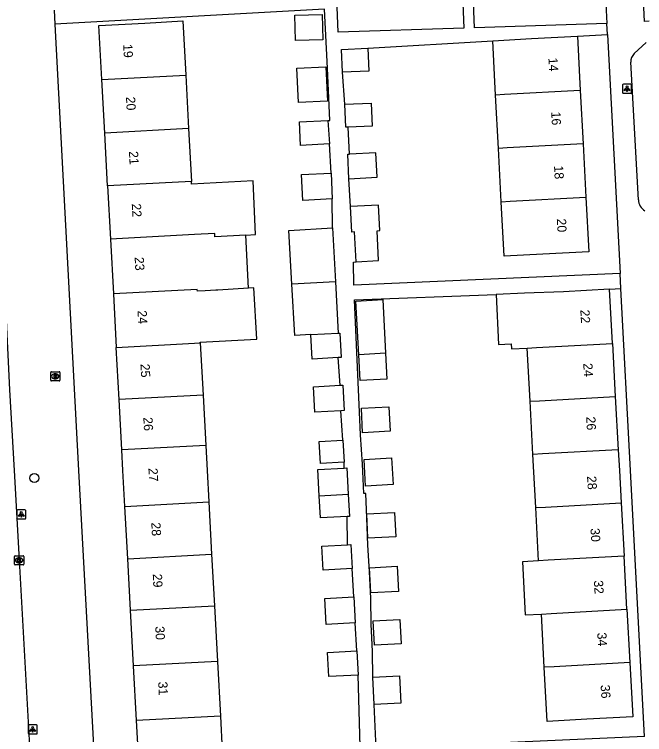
# Model space of a CAD drawing. Extents: x 158087 to 159494, y 382905 to 383981.
# Drawn here: x 158744.8 to 158813.3, y 383471.3 to 383549.5 of the extents above; entities that cross this region are included whole.
import ezdxf

# ---------------------------------------------------------------- set-up
doc = ezdxf.new("R2010")
doc.units = 0
for name, color, linetype in [('IMGEO_Boom', 7, 'Continuous'), ('IMGEO_Brandkraan', 7, 'Continuous'), ('IMGEO_Kolk', 7, 'Continuous'), ('IMGEO_Lichtpunt', 7, 'Continuous'), ('IMGEO_Pand', 7, 'Continuous'), ('IMGEO_Pand_nummerreeks', 7, 'Continuous'), ('IMGEO_Rijbaan_lokaal_open', 7, 'Continuous'), ('IMGEO_Voetpad_open', 7, 'Continuous')]:
    doc.layers.add(name, color=color, linetype=linetype)

msp = doc.modelspace()

# ---------------------------------------------------------------- linework, layer by layer
at = {"layer": 'IMGEO_Boom'}
msp.add_circle((158746.953, 383499.183), 0.489, dxfattribs=at)
at = {"layer": 'IMGEO_Brandkraan'}
for p, q in [((158748.737, 383509.805), (158748.737, 383510.657)), ((158748.812, 383510.731), (158749.664, 383510.731)), ((158749.225, 383510.511), (158749.25, 383510.511)), ((158749.738, 383510.657), (158749.738, 383509.805)), ((158749.664, 383509.731), (158748.812, 383509.731)), ((158749.248, 383509.951), (158749.223, 383509.951))]:
    msp.add_line(p, q, dxfattribs=at)
for points in [[(158748.737, 383509.805), (158748.737, 383510.657)], [(158748.812, 383510.731), (158749.664, 383510.731)], [(158749.085, 383510.431), (158749.085, 383510.031), (158749.298, 383510.031)], [(158749.316, 383510.431), (158749.085, 383510.431)], [(158749.264, 383510.35), (158749.21, 383510.35), (158749.21, 383510.274)], [(158749.738, 383510.657), (158749.738, 383509.805)], [(158749.664, 383509.731), (158748.812, 383509.731)], [(158749.21, 383510.274), (158749.263, 383510.274)], [(158749.272, 383510.198), (158749.21, 383510.198), (158749.21, 383510.117)], [(158749.21, 383510.117), (158749.272, 383510.117)]]:
    msp.add_lwpolyline(points, dxfattribs=at)
for centre, radius, start, end in [((158748.814, 383510.655), 0.0765, 91.55205, 178.44795), ((158748.814, 383510.655), 0.0765, 91.55205, 178.44795), ((158749.265, 383510.312), 0.0379, 267.82845, 90.93552), ((158749.32, 383510.286), 0.145, 59.4692, 91.53667), ((158749.345, 383510.333), 0.0922, 285.51372, 58.15012), ((158749.662, 383510.655), 0.0765, 1.55205, 88.44795), ((158749.662, 383510.655), 0.0765, 1.55205, 88.44795), ((158748.814, 383509.807), 0.0765, 181.55205, 268.44795), ((158748.814, 383509.807), 0.0765, 181.55205, 268.44795), ((158749.273, 383510.157), 0.0404, 269.87594, 90.50774), ((158749.304, 383510.282), 0.251, 268.66757, 293.53466), ((158749.35, 383510.141), 0.105, 301.31148, 78.98903), ((158749.662, 383509.807), 0.0765, 271.55205, 358.44795), ((158749.662, 383509.807), 0.0765, 271.55205, 358.44795)]:
    msp.add_arc(centre, radius, start, end, dxfattribs=at)
for centre, major_axis, ratio, start_param, end_param in [((158749.224, 383510.231), (-0.387, 0.002), 0.722429, 4.712389, 7.853982), ((158749.249, 383510.231), (-0.39, 0.002), 0.717154, 1.570796, 4.712389)]:
    msp.add_ellipse(centre, major_axis=major_axis, ratio=ratio, start_param=start_param, end_param=end_param, dxfattribs=at)
at = {"layer": 'IMGEO_Kolk'}
for p, q in [((158744.882, 383490.756), (158745.734, 383490.756)), ((158744.807, 383489.83), (158744.807, 383490.682)), ((158745.318, 383489.976), (158745.293, 383489.976)), ((158745.295, 383490.536), (158745.32, 383490.536)), ((158745.808, 383490.682), (158745.808, 383489.83)), ((158745.734, 383489.756), (158744.882, 383489.756))]:
    msp.add_line(p, q, dxfattribs=at)
for points in [[(158744.882, 383490.756), (158745.734, 383490.756)], [(158744.807, 383489.83), (158744.807, 383490.682)], [(158745.128, 383490.456), (158745.251, 383490.456), (158745.251, 383490.305), (158745.381, 383490.456), (158745.545, 383490.456), (158745.399, 383490.305), (158745.552, 383490.056), (158745.4, 383490.056), (158745.315, 383490.22), (158745.251, 383490.153), (158745.251, 383490.056), (158745.128, 383490.056), (158745.128, 383490.456)], [(158745.808, 383490.682), (158745.808, 383489.83)], [(158745.734, 383489.756), (158744.882, 383489.756)]]:
    msp.add_lwpolyline(points, dxfattribs=at)
for centre, start, end in [((158744.884, 383490.68), 91.55205, 178.44795), ((158744.884, 383490.68), 91.55205, 178.44795), ((158745.732, 383490.68), 1.55205, 88.44795), ((158745.732, 383490.68), 1.55205, 88.44795), ((158744.884, 383489.832), 181.55205, 268.44795), ((158744.884, 383489.832), 181.55205, 268.44795), ((158745.732, 383489.832), 271.55205, 358.44795), ((158745.732, 383489.832), 271.55205, 358.44795)]:
    msp.add_arc(centre, 0.0765, start, end, dxfattribs=at)
for centre, major_axis, ratio, start_param, end_param in [((158745.294, 383490.256), (-0.387, 0.002), 0.722429, 4.712389, 7.853982), ((158745.319, 383490.256), (-0.39, 0.002), 0.717154, 1.570796, 4.712389)]:
    msp.add_ellipse(centre, major_axis=major_axis, ratio=ratio, start_param=start_param, end_param=end_param, dxfattribs=at)
at = {"layer": 'IMGEO_Lichtpunt'}
for p, q in [((158810.864, 383541.86), (158810.864, 383541.053)), ((158810.864, 383541.86), (158810.864, 383541.053)), ((158811.766, 383541.955), (158810.958, 383541.955)), ((158811.766, 383541.955), (158810.958, 383541.955)), ((158811.86, 383541.053), (158811.86, 383541.86)), ((158811.86, 383541.053), (158811.86, 383541.86)), ((158810.958, 383540.959), (158811.766, 383540.959)), ((158810.958, 383540.959), (158811.766, 383540.959)), ((158745.043, 383495.648), (158745.043, 383494.841)), ((158745.043, 383495.648), (158745.043, 383494.841)), ((158745.945, 383495.743), (158745.137, 383495.743)), ((158745.945, 383495.743), (158745.137, 383495.743)), ((158746.039, 383494.841), (158746.039, 383495.648)), ((158746.039, 383494.841), (158746.039, 383495.648)), ((158745.137, 383494.747), (158745.945, 383494.747)), ((158745.137, 383494.747), (158745.945, 383494.747)), ((158746.284, 383472.303), (158746.284, 383471.496)), ((158746.284, 383472.303), (158746.284, 383471.496)), ((158747.186, 383472.398), (158746.378, 383472.398)), ((158747.186, 383472.398), (158746.378, 383472.398)), ((158747.28, 383471.496), (158747.28, 383472.303)), ((158747.28, 383471.496), (158747.28, 383472.303)), ((158746.378, 383471.402), (158747.186, 383471.402)), ((158746.378, 383471.402), (158747.186, 383471.402))]:
    msp.add_line(p, q, dxfattribs=at)
for points in [[(158811.238, 383541.524), (158811.277, 383541.496), (158811.089, 383541.234), (158811.051, 383541.261), (158811.238, 383541.524)], [(158811.34, 383541.476), (158811.387, 383541.476), (158811.387, 383541.154), (158811.34, 383541.154), (158811.34, 383541.476)], [(158811.45, 383541.496), (158811.488, 383541.523), (158811.675, 383541.261), (158811.636, 383541.233), (158811.45, 383541.496)], [(158745.417, 383495.312), (158745.456, 383495.284), (158745.268, 383495.022), (158745.23, 383495.049), (158745.417, 383495.312)], [(158745.519, 383495.264), (158745.566, 383495.264), (158745.566, 383494.942), (158745.519, 383494.942), (158745.519, 383495.264)], [(158745.629, 383495.284), (158745.667, 383495.311), (158745.854, 383495.049), (158745.815, 383495.021), (158745.629, 383495.284)], [(158746.658, 383471.967), (158746.697, 383471.939), (158746.509, 383471.677), (158746.471, 383471.704), (158746.658, 383471.967)], [(158746.76, 383471.919), (158746.807, 383471.919), (158746.807, 383471.597), (158746.76, 383471.597), (158746.76, 383471.919)], [(158746.87, 383471.939), (158746.908, 383471.966), (158747.095, 383471.704), (158747.056, 383471.676), (158746.87, 383471.939)]]:
    msp.add_lwpolyline(points, dxfattribs=at)
for centre in [(158811.363, 383541.658), (158745.542, 383495.446), (158746.783, 383472.101)]:
    msp.add_circle(centre, 0.0994, dxfattribs=at)
for centre, start, end in [((158810.958, 383541.86), 90, 180), ((158810.958, 383541.86), 90, 180), ((158811.766, 383541.86), 0, 90), ((158811.766, 383541.86), 0, 90), ((158810.958, 383541.053), 180, 270), ((158810.958, 383541.053), 180, 270), ((158811.766, 383541.053), 270, 0), ((158811.766, 383541.053), 270, 360), ((158745.137, 383495.648), 90, 180), ((158745.137, 383495.648), 90, 180), ((158745.945, 383495.648), 0, 90), ((158745.945, 383495.648), 0, 90), ((158745.137, 383494.841), 180, 270), ((158745.137, 383494.841), 180, 270), ((158745.945, 383494.841), 270, 0), ((158745.945, 383494.841), 270, 360), ((158746.378, 383472.303), 90, 180), ((158746.378, 383472.303), 90, 180), ((158747.186, 383472.303), 0, 90), ((158747.186, 383472.303), 0, 90), ((158746.378, 383471.496), 180, 270), ((158746.378, 383471.496), 180, 270), ((158747.186, 383471.496), 270, 0), ((158747.186, 383471.496), 270, 360)]:
    msp.add_arc(centre, 0.0946, start, end, dxfattribs=at)
at = {"layer": 'IMGEO_Pand'}
for points in [[(158775.322, 383546.691), (158775.253, 383549.434), (158778.242, 383549.509), (158778.311, 383546.766), (158775.322, 383546.691)], [(158754.292, 383542.442), (158753.975, 383548.3), (158758.968, 383548.571), (158763.095, 383548.808), (158763.412, 383542.936)], [(158796.768, 383546.661), (158800.982, 383546.891), (158805.975, 383547.152)], [(158805.975, 383547.152), (158806.284, 383541.243)], [(158797.079, 383540.762), (158796.768, 383546.661)], [(158780.461, 383543.243), (158780.35, 383545.727), (158783.206, 383545.855)], [(158783.206, 383545.855), (158783.317, 383543.37), (158780.461, 383543.243)], [(158775.473, 383543.675), (158778.633, 383543.831), (158778.817, 383540.107), (158775.657, 383539.951), (158775.473, 383543.675)], [(158754.292, 383542.442), (158763.412, 383542.936)], [(158754.606, 383536.641), (158754.292, 383542.442)], [(158763.412, 383542.936), (158763.726, 383537.134)], [(158806.284, 383541.243), (158798.045, 383540.812), (158797.079, 383540.762)], [(158806.284, 383541.243), (158806.587, 383535.455)], [(158797.385, 383534.974), (158797.079, 383540.762)], [(158780.707, 383539.76), (158783.563, 383539.887), (158783.674, 383537.403), (158781.064, 383537.286)], [(158781.064, 383537.286), (158780.818, 383537.275), (158780.707, 383539.76)], [(158779.024, 383535.461), (158775.885, 383535.305), (158775.76, 383537.839), (158778.864, 383537.992)], [(158778.864, 383537.992), (158779.024, 383535.461)], [(158763.726, 383537.134), (158754.606, 383536.641)], [(158763.726, 383537.134), (158764.037, 383531.394)], [(158754.917, 383530.901), (158754.606, 383536.641)], [(158806.587, 383535.455), (158798.348, 383535.024), (158797.385, 383534.974)], [(158806.587, 383535.455), (158806.889, 383529.667)], [(158797.69, 383529.186), (158797.385, 383534.974)], [(158781.147, 383531.682), (158781.007, 383534.341), (158781.195, 383534.351)], [(158781.147, 383531.682), (158784.201, 383531.844), (158784.061, 383534.503), (158781.195, 383534.351)], [(158779.334, 383529.489), (158776.12, 383529.33), (158775.982, 383532.123), (158779.196, 383532.282)], [(158779.196, 383532.282), (158779.334, 383529.489)], [(158769.929, 383525.554), (158771.004, 383525.612), (158770.73, 383531.451), (158764.053, 383531.09), (158764.037, 383531.394)], [(158764.037, 383531.394), (158754.917, 383530.901)], [(158754.917, 383530.901), (158755.23, 383525.125)], [(158806.889, 383529.667), (158807.198, 383523.758), (158802.205, 383523.497), (158798.002, 383523.279), (158797.69, 383529.186)], [(158797.69, 383529.186), (158798.651, 383529.236), (158806.889, 383529.667)], [(158781.936, 383522.657), (158784.367, 383522.786), (158784.195, 383526.041), (158784.507, 383526.057), (158784.361, 383528.815), (158781.307, 383528.653)], [(158781.936, 383522.657), (158781.764, 383525.912), (158781.453, 383525.896), (158781.307, 383528.653)], [(158774.949, 383520.225), (158774.632, 383526.077), (158779.363, 383526.333)], [(158779.363, 383526.333), (158779.679, 383520.481)], [(158769.929, 383525.554), (158766.581, 383525.373), (158766.561, 383525.738), (158764.349, 383525.618), (158755.23, 383525.125)], [(158770.241, 383519.789), (158769.929, 383525.554)], [(158755.23, 383525.125), (158755.552, 383519.174)], [(158779.679, 383520.481), (158774.949, 383520.225)], [(158779.679, 383520.481), (158779.981, 383514.919)], [(158770.241, 383519.789), (158766.893, 383519.597), (158766.689, 383519.586), (158765.539, 383519.524), (158764.681, 383519.477), (158764.671, 383519.668), (158755.552, 383519.174)], [(158764.986, 383513.855), (158764.982, 383513.919), (158771.126, 383514.253), (158770.824, 383519.822), (158770.241, 383519.789)], [(158776.99, 383514.757), (158775.25, 383514.663), (158774.949, 383520.225)], [(158809.445, 383519.693), (158804.453, 383519.418), (158800.215, 383519.263), (158797.124, 383519.098)], [(158809.769, 383513.801), (158809.445, 383519.693)], [(158755.552, 383519.174), (158755.867, 383513.361)], [(158797.124, 383519.098), (158797.412, 383513.689), (158798.766, 383513.761), (158798.796, 383513.202), (158800.52, 383513.293)], [(158782.209, 383512.578), (158781.901, 383518.405), (158784.821, 383518.559), (158785.13, 383512.732)], [(158776.99, 383514.757), (158779.981, 383514.919)], [(158779.968, 383512.26), (158777.133, 383512.107), (158776.99, 383514.757)], [(158779.981, 383514.919), (158780.164, 383514.929), (158780.308, 383512.278), (158779.968, 383512.26)], [(158755.867, 383513.361), (158764.375, 383513.822), (158764.986, 383513.855)], [(158764.986, 383513.855), (158765.292, 383508.2)], [(158800.52, 383513.293), (158801.534, 383513.349), (158809.769, 383513.801)], [(158809.769, 383513.801), (158810.085, 383508.028)], [(158756.173, 383507.708), (158755.867, 383513.361)], [(158785.13, 383512.732), (158785.279, 383509.912), (158782.359, 383509.758), (158782.209, 383512.578)], [(158785.13, 383512.732), (158782.209, 383512.578)], [(158800.826, 383507.52), (158800.52, 383513.293)], [(158780.267, 383506.486), (158777.446, 383506.334), (158777.297, 383509.096), (158780.205, 383509.254)], [(158780.205, 383509.254), (158780.488, 383509.269), (158780.637, 383506.506), (158780.267, 383506.486)], [(158765.292, 383508.2), (158756.173, 383507.708)], [(158765.292, 383508.2), (158765.588, 383502.734)], [(158800.826, 383507.52), (158801.851, 383507.576), (158810.085, 383508.028)], [(158810.085, 383508.028), (158810.403, 383502.254)], [(158756.469, 383502.24), (158756.173, 383507.708)], [(158801.133, 383501.745), (158800.826, 383507.52)], [(158782.632, 383504.107), (158782.492, 383506.775), (158785.486, 383506.933), (158785.627, 383504.265), (158782.632, 383504.107)], [(158780.612, 383500.919), (158778.055, 383500.781), (158777.926, 383503.167), (158780.483, 383503.306)], [(158780.483, 383503.306), (158780.612, 383500.919)], [(158765.588, 383502.734), (158756.469, 383502.24)], [(158765.588, 383502.734), (158765.736, 383500), (158765.92, 383496.599)], [(158756.801, 383496.105), (158756.59, 383500), (158756.469, 383502.24)], [(158810.403, 383502.254), (158802.168, 383501.802), (158801.133, 383501.745)], [(158801.44, 383495.971), (158801.133, 383501.745)], [(158810.403, 383502.254), (158810.527, 383500), (158810.72, 383496.48)], [(158782.938, 383498.314), (158782.786, 383501.21), (158785.78, 383501.369), (158785.933, 383498.472), (158782.938, 383498.314)], [(158777.912, 383497.249), (158777.758, 383500.106), (158780.629, 383500.262)], [(158780.629, 383500.262), (158780.914, 383500.277), (158781.061, 383497.419)], [(158777.912, 383497.249), (158781.061, 383497.419)], [(158780.943, 383495.007), (158778.042, 383494.851), (158777.912, 383497.249)], [(158781.061, 383497.419), (158781.198, 383495.021), (158780.943, 383495.007)], [(158756.801, 383496.105), (158765.92, 383496.599)], [(158765.92, 383496.599), (158766.227, 383490.918)], [(158801.44, 383495.971), (158802.485, 383496.028), (158810.72, 383496.48)], [(158810.72, 383496.48), (158811.037, 383490.706)], [(158757.109, 383490.426), (158756.801, 383496.105)], [(158786.232, 383492.8), (158783.212, 383492.64), (158783.072, 383495.299), (158786.091, 383495.459), (158786.232, 383492.8)], [(158801.747, 383490.196), (158801.44, 383495.971)], [(158781.505, 383489.348), (158778.349, 383489.178), (158778.207, 383491.801), (158780.992, 383491.951)], [(158780.992, 383491.951), (158781.363, 383491.971), (158781.505, 383489.348)], [(158757.109, 383490.426), (158766.227, 383490.918)], [(158766.227, 383490.918), (158766.53, 383485.318)], [(158757.412, 383484.826), (158757.109, 383490.426)], [(158801.747, 383490.196), (158800.001, 383490.103), (158800.309, 383484.329), (158802.055, 383484.422)], [(158811.037, 383490.706), (158802.802, 383490.254), (158801.747, 383490.196)], [(158811.354, 383484.932), (158811.037, 383490.706)], [(158786.545, 383486.881), (158783.525, 383486.721), (158783.381, 383489.453), (158786.4, 383489.613), (158786.545, 383486.881)], [(158781.824, 383483.45), (158778.668, 383483.28), (158778.515, 383486.104), (158781.671, 383486.275)], [(158781.671, 383486.275), (158781.824, 383483.45)], [(158757.412, 383484.826), (158766.53, 383485.318)], [(158766.53, 383485.318), (158766.856, 383479.283)], [(158757.739, 383478.79), (158757.412, 383484.826)], [(158802.055, 383484.422), (158803.119, 383484.48), (158811.354, 383484.932)], [(158811.354, 383484.932), (158811.671, 383479.159)], [(158786.805, 383481.198), (158783.913, 383481.045), (158783.773, 383483.693), (158786.666, 383483.846), (158786.805, 383481.198)], [(158802.362, 383478.648), (158802.055, 383484.422)], [(158782.13, 383477.799), (158778.973, 383477.628), (158778.832, 383480.239), (158781.988, 383480.41)], [(158781.988, 383480.41), (158782.13, 383477.799)], [(158766.856, 383479.283), (158757.739, 383478.79)], [(158766.856, 383479.283), (158767.177, 383473.347)], [(158811.671, 383479.159), (158811.995, 383473.266), (158807.003, 383472.992), (158802.675, 383472.755), (158802.362, 383478.648)], [(158811.671, 383479.159), (158803.436, 383478.707), (158802.362, 383478.648)], [(158758.06, 383472.854), (158757.739, 383478.79)], [(158783.746, 383477.575), (158786.644, 383477.705), (158786.776, 383474.745), (158783.878, 383474.616)], [(158783.878, 383474.616), (158783.746, 383477.575)], [(158767.177, 383473.347), (158767.381, 383469.588), (158769.597, 383469.708), (158769.704, 383467.729), (158758.371, 383467.115), (158758.06, 383472.854)], [(158767.177, 383473.347), (158758.06, 383472.854)]]:
    msp.add_lwpolyline(points, dxfattribs=at)
at = {"layer": 'IMGEO_Rijbaan_lokaal_open'}
msp.add_lwpolyline([(158742.488, 383543.188), (158742.993, 383534.476), (158744.278, 383508.757), (158744.763, 383500), (158745.303, 383490.257), (158746.519, 383468.757), (158746.538, 383468.375)], dxfattribs=at)
at = {"layer": 'IMGEO_Voetpad_open'}
for points in [[(158813.747, 383548.772), (158813.249, 383548.753), (158813.064, 383552.533), (158813.563, 383552.552)], [(158809.01, 383551.475), (158809.166, 383548.517)], [(158793.526, 383550.741), (158793.61, 383548.031), (158779.964, 383547.605), (158779.88, 383550.315)], [(158809.166, 383548.517), (158794.771, 383548.068), (158794.687, 383550.777)], [(158749.104, 383549.98), (158749.185, 383548.475)], [(158778.864, 383537.992), (158779.085, 383538.003), (158778.805, 383543.666), (158778.488, 383550.075), (158749.185, 383548.475)], [(158749.185, 383548.475), (158751.779, 383500), (158753.706, 383464.158)], [(158809.229, 383547.324), (158809.166, 383548.517)], [(158805.975, 383547.152), (158809.229, 383547.324)], [(158809.229, 383547.324), (158810.599, 383521.406)], [(158783.206, 383545.855), (158796.768, 383546.661)], [(158812.147, 383545.261), (158813.423, 383546.465)], [(158812.59, 383529.395), (158811.773, 383544.323)], [(158780.707, 383539.76), (158780.461, 383543.243)], [(158781.195, 383534.351), (158781.064, 383537.286)], [(158779.196, 383532.282), (158779.024, 383535.461)], [(158781.307, 383528.653), (158781.147, 383531.682)], [(158779.363, 383526.333), (158779.334, 383529.489)], [(158810.599, 383521.406), (158781.685, 383520.11), (158781.625, 383522.639), (158781.936, 383522.657)], [(158810.686, 383519.759), (158810.599, 383521.406)], [(158809.445, 383519.693), (158810.686, 383519.759)], [(158813.255, 383471.134), (158811.73, 383500), (158810.686, 383519.759)], [(158783.746, 383477.575), (158783.699, 383480.354), (158783.567, 383483.313), (158783.521, 383486.092), (158783.389, 383489.051), (158783.215, 383491.894), (158783.083, 383494.853), (158782.963, 383497.52), (158782.749, 383497.51), (158782.608, 383500.688), (158782.411, 383503.868), (158782.301, 383506.352), (158781.762, 383518.526), (158797.124, 383519.098)], [(158780.205, 383509.254), (158779.968, 383512.26)], [(158780.483, 383503.306), (158780.267, 383506.486)], [(158780.629, 383500.262), (158780.612, 383500.919)], [(158780.992, 383491.951), (158780.943, 383495.007)], [(158781.671, 383486.275), (158781.505, 383489.348)], [(158781.988, 383480.41), (158781.824, 383483.45)], [(158753.706, 383464.158), (158782.511, 383464.882), (158782.13, 383477.799)], [(158813.255, 383471.134), (158784.091, 383469.833), (158783.878, 383474.616)]]:
    msp.add_lwpolyline(points, dxfattribs=at)
for centre, radius, start, end in [((158812.977, 383544.387), 1.205, 133.49439, 183.02922), ((158814.094, 383529.48), 1.506, 183.23763, 237.47346)]:
    msp.add_arc(centre, radius, start, end, dxfattribs=at)

# ---------------------------------------------------------------- texts
at = {"layer": 'IMGEO_Pand_nummerreeks'}
for s, rotation, p in [('19', 273.09914, (158756.609, 383546.271)), ('14', 272.99261, (158802.815, 383544.791)), ('20', 273.09914, (158756.918, 383540.56)), ('16', 272.99261, (158803.121, 383538.943)), ('21', 273.09914, (158757.238, 383534.65)), ('18', 272.99261, (158803.426, 383533.091)), ('22', 273.09949, (158757.546, 383528.967)), ('20', 272.99261, (158803.727, 383527.333)), ('23', 273.09949, (158757.86, 383523.164)), ('24', 273.09949, (158758.174, 383517.365)), ('22', 273.14533, (158806.284, 383517.439)), ('25', 273.09949, (158758.488, 383511.565)), ('24', 273.14387, (158806.602, 383511.633)), ('26', 273.09914, (158758.802, 383505.766)), ('26', 273.14387, (158806.921, 383505.83)), ('27', 272.75026, (158759.355, 383500.254)), ('28', 273.71829, (158807.01, 383499.381)), ('28', 272.75026, (158759.671, 383494.35)), ('30', 273.72107, (158807.379, 383493.713)), ('29', 272.75026, (158759.829, 383488.767)), ('32', 273.71829, (158807.747, 383488.051)), ('30', 272.75026, (158760.093, 383483.074)), ('34', 273.72107, (158808.116, 383482.38)), ('31', 272.75026, (158760.414, 383477.063)), ('36', 273.72107, (158808.485, 383476.712))]:
    msp.add_text(s, height=1, rotation=rotation, dxfattribs=at).set_placement(p)

doc.saveas('drawing.dxf')
